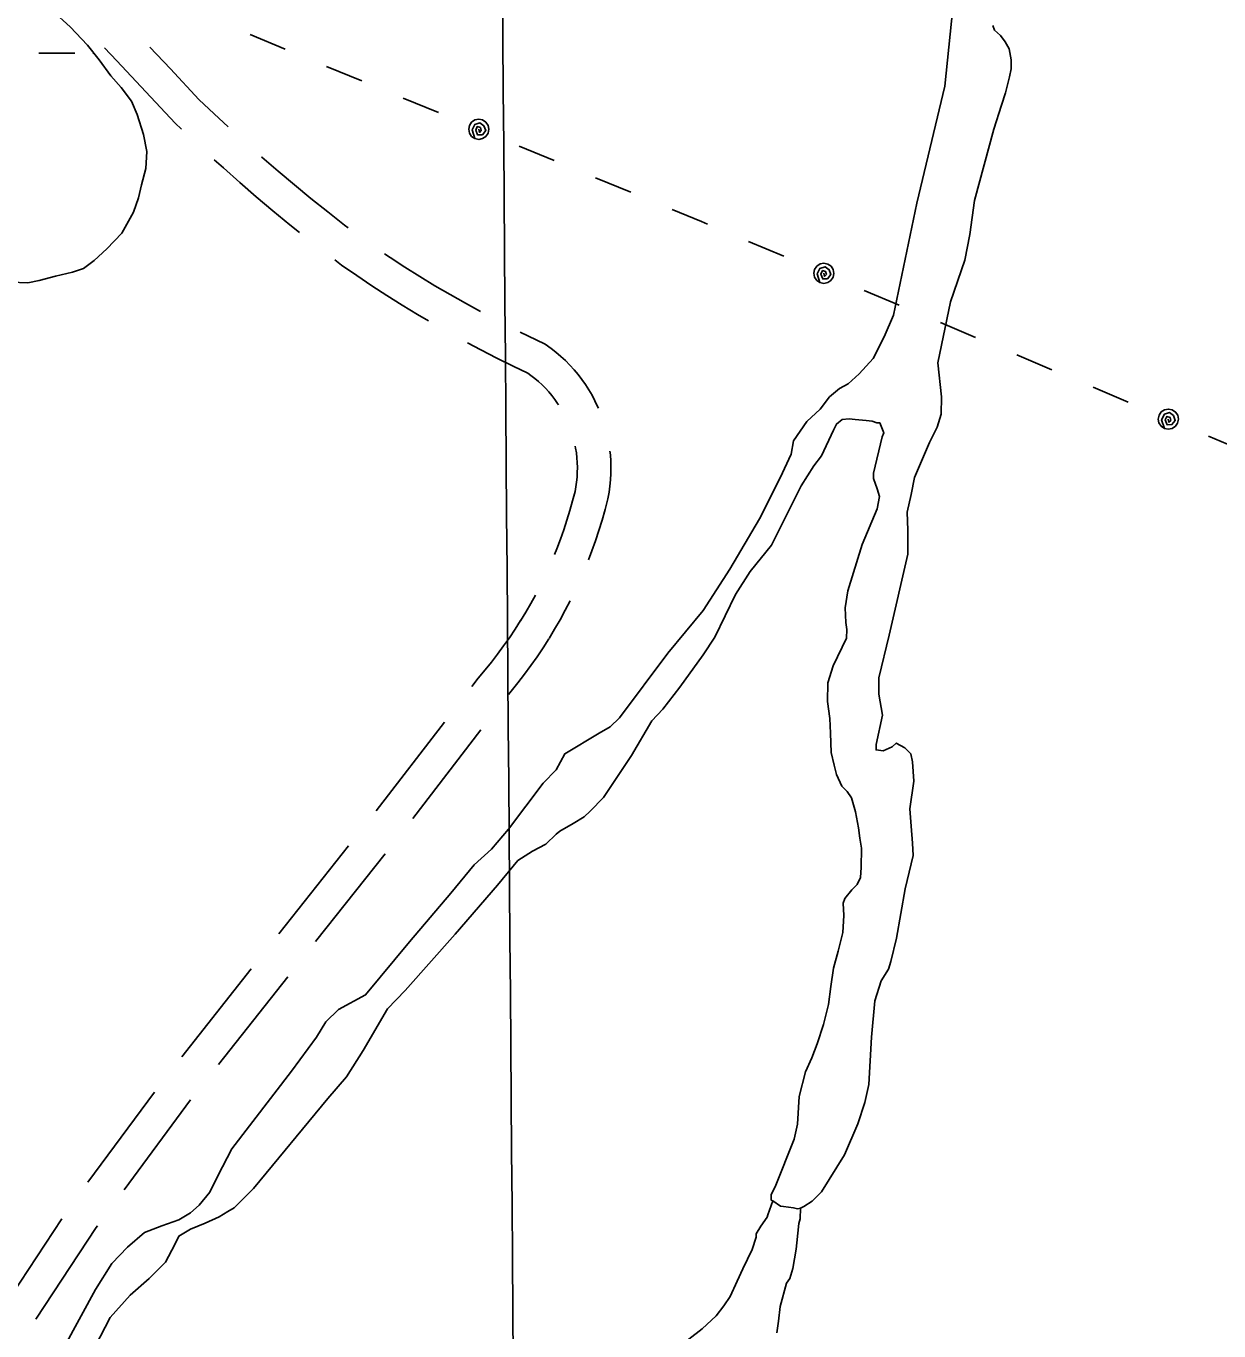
# Model space of a CAD drawing. Extents: x 3535183 to 3573198, y 534952 to 560562.
# Drawn here: x 3565250 to 3566315, y 549671 to 550836 of the extents above; entities that cross this region are included whole.
import ezdxf

# ---------------------------------------------------------------- set-up
doc = ezdxf.new("R2010")
doc.units = 0
for name, color, linetype in [('V-GRID-MAJR', 7, 'Continuous'), ('V-ROAD-CNTR', 7, 'Continuous'), ('V-TOPO-SHOR', 7, 'Continuous'), ('V-UTIL-LINE', 7, 'Continuous'), ('V-WETL-SWMP', 7, 'Continuous')]:
    doc.layers.add(name, color=color, linetype=linetype)

msp = doc.modelspace()

# ---------------------------------------------------------------- linework, layer by layer
at = {"layer": 'V-GRID-MAJR'}
msp.add_spline([(3565756.701, 540552.2170000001), (3565709.113, 546611.128), (3565661.509, 552671.9720000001), (3565613.9050000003, 558732.832), (3565613.89, 558734.748)], degree=3, dxfattribs=at)
at = {"layer": 'V-ROAD-CNTR'}
for p, q in [((3565563.0147500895, 550135.2856770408), (3565623.888409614, 550214.6220909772)), ((3565595.562497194, 550128.4229581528), (3565656.4361541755, 550207.7593687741)), ((3565476.0899431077, 550025.5408651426), (3565538.2135872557, 550103.9031326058)), ((3565508.820266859, 550018.535860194), (3565570.9439110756, 550096.8981277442)), ((3565389.2192330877, 549915.752618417), (3565451.2572006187, 549994.1827233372)), ((3565421.9368532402, 549908.7576723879), (3565483.9748205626, 549987.1877770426)), ((3565305.479008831, 549803.5738690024), (3565364.8297948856, 549884.0555336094)), ((3565337.812264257, 549796.872392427), (3565397.163040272, 549877.3540434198))]:
    msp.add_line(p, q, dxfattribs=at)
for points in [[(3565388.9406372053, 550744.0746080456), (3565383.2688298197, 550749.4755957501), (3565357.1841747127, 550777.5159177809), (3565331.261271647, 550805.014681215), (3565320.1545595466, 550816.6416358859)], [(3565430.699139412, 550746.0211147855), (3565418.2102915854, 550757.6284280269), (3565404.6151701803, 550770.5744042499), (3565379.0818252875, 550798.0220822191), (3565360.7744398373, 550817.4423786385)], [(3565494.277315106, 550651.9269376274), (3565485.735268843, 550658.7747405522), (3565470.6680737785, 550671.1587918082), (3565455.754767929, 550683.7231560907), (3565440.9914081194, 550696.470623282), (3565426.387273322, 550709.3959942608), (3565418.209800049, 550716.8129716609)], [(3565537.787738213, 550655.9168514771), (3565534.6530244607, 550658.3074685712), (3565519.575114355, 550670.096589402), (3565504.6427311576, 550682.0672594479), (3565489.8579262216, 550694.2192081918), (3565475.223232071, 550706.5488439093), (3565460.7365918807, 550719.057376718), (3565460.4628531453, 550719.2996488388)], [(3565655.9785805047, 550581.1274509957), (3565642.5136792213, 550588.5349319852), (3565628.864696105, 550596.3043379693), (3565615.32756476, 550604.2713599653), (3565601.9083087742, 550612.4323981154), (3565588.6112278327, 550620.7862236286), (3565575.435065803, 550629.3346027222), (3565570.3639307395, 550632.72992505)], [(3565609.6006602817, 550572.8318812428), (3565599.9244352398, 550578.5266400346), (3565586.133691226, 550586.9136018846), (3565572.4667721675, 550595.4997763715), (3565558.924934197, 550604.2853972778), (3565545.5141903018, 550613.2644123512), (3565532.033351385, 550622.5768001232), (3565525.811870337, 550627.321469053)], [(3565761.30126235, 550494.9220892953), (3565760.675412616, 550496.3855014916), (3565758.261122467, 550501.4359172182), (3565755.63661081, 550506.38406264), (3565752.805984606, 550511.2151632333), (3565749.7781872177, 550515.9240693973), (3565746.554505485, 550520.5021256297), (3565743.1408451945, 550524.9424760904), (3565739.5456796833, 550529.2312281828), (3565735.774529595, 550533.3707074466), (3565731.828035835, 550537.348773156), (3565727.722852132, 550541.1533304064), (3565723.4639555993, 550544.7838651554), (3565719.0530714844, 550548.2345874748), (3565713.6737543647, 550552.0896981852), (3565698.196255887, 550559.4672160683), (3565691.5152995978, 550562.7725805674)], [(3565725.764563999, 550497.8012747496), (3565724.885812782, 550499.1679306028), (3565722.387494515, 550502.7158743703), (3565719.7431548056, 550506.1555239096), (3565716.952320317, 550509.4847718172), (3565714.027470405, 550512.6952925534), (3565710.973964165, 550515.773226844), (3565707.7871478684, 550518.7266695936), (3565704.4820444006, 550521.5441348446), (3565701.0649285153, 550524.2174125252), (3565698.3622456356, 550526.1543018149), (3565685.089744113, 550532.4807839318), (3565670.6254687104, 550539.6369005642), (3565656.2623757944, 550546.999886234), (3565644.4816082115, 550553.2588902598)], [(3565722.021806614, 550364.2009103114), (3565724.1321541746, 550369.3743380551), (3565727.345130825, 550377.7980419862), (3565730.3688314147, 550386.2908140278), (3565733.199531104, 550394.8513433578), (3565735.8368192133, 550403.4716896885), (3565738.278963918, 550412.1483387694), (3565740.437795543, 550420.5436921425), (3565741.190514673, 550424.6165444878), (3565741.802900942, 550428.9163522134), (3565742.2312656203, 550433.2305341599), (3565742.4787044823, 550437.5698948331), (3565742.546849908, 550441.9119815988), (3565742.4307413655, 550446.2499015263), (3565742.1338082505, 550450.5798850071), (3565741.654579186, 550454.8920736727), (3565740.9936346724, 550459.1873387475), (3565740.6479514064, 550460.9467871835)], [(3565752.4329966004, 550359.3924150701), (3565755.494869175, 550367.4199580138), (3565758.7451685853, 550376.5491859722), (3565761.788468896, 550385.7526566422), (3565764.6231807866, 550395.0183103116), (3565767.2490360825, 550404.3476612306), (3565769.750204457, 550414.0743078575), (3565770.8034853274, 550419.7734555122), (3565771.593099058, 550425.3176477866), (3565772.1467343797, 550430.8934658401), (3565772.465295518, 550436.4801051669), (3565772.5531500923, 550442.0780184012), (3565772.4032586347, 550447.6780984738), (3565772.0201917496, 550453.2641149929), (3565771.6663561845, 550456.447990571)], [(3565691.6733986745, 550304.8821298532), (3565696.4352227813, 550312.7383049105), (3565700.9354570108, 550320.5529790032), (3565705.0135659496, 550328.0163275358)], [(3565717.3286013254, 550289.3318701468), (3565722.264777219, 550297.4756950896), (3565727.1005429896, 550305.8730209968), (3565731.748494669, 550314.3792389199), (3565736.1416389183, 550322.8761280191)], [(3565648.2378734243, 550246.3566565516), (3565654.0069594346, 550253.875484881), (3565660.179175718, 550261.1624977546), (3565665.851738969, 550268.1700652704), (3565671.362828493, 550275.3042178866), (3565676.713471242, 550282.5605029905), (3565681.8983369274, 550289.9359262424), (3565686.915963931, 550297.4276693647), (3565691.853082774, 550305.1711298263)], [(3565680.9965436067, 550239.3235618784), (3565683.286824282, 550242.0275022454), (3565689.384261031, 550249.5599347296), (3565695.309171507, 550257.2297821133), (3565701.060528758, 550265.0294970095), (3565706.6356630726, 550272.9600737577), (3565712.030036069, 550281.0143306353), (3565717.148917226, 550289.0428701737)], [(3565226.9932849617, 549687.6867353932), (3565230.0588628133, 549691.8810825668), (3565282.219570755, 549771.0457984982)], [(3565258.9704082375, 549681.2342819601), (3565312.942532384, 549763.1481984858), (3565314.071953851, 549764.6797320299)]]:
    msp.add_lwpolyline(points, dxfattribs=at)
at = {"layer": 'V-TOPO-SHOR'}
for points in [[(3566078.99, 550863.941), (3566070.779, 550782.344), (3566045.794, 550678.0380000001), (3566024.992, 550577.849), (3566016.546, 550558.537), (3566006.718, 550539.232), (3566000.4390000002, 550532.357), (3565994.159, 550525.484), (3565984.407, 550516.561), (3565976.7660000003, 550512.465), (3565967.714, 550504.9180000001), (3565959.329, 550493.908), (3565947.483, 550482.922), (3565935.595, 550465.709), (3565933.432, 550453.962), (3565923.5870000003, 550432.583), (3565905.327, 550396.04), (3565878.703, 550351.257), (3565854.904, 550314.063), (3565823.485, 550276.234), (3565780.1580000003, 550218.4230000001), (3565771.794, 550210.18), (3565762.066, 550204.716), (3565731.483, 550186.257), (3565723.764, 550171.782), (3565711.914, 550160.104), (3565681.164, 550118.811)], [(3565956.835, 549927.183), (3565951.899, 549914.762), (3565946.271, 549902.3470000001), (3565940.573, 549880.245), (3565939.007, 549855.346), (3565936.144, 549842.218), (3565919.221, 549799.439), (3565915.711, 549792.546), (3565915.676, 549787.7), (3565917.054, 549787), (3565923.938, 549782.105), (3565926.7060000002, 549782.085), (3565935.691, 549780.635), (3565939.146, 549779.9180000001), (3565941.919, 549780.59), (3565944.696, 549781.954), (3565952.343, 549786.74), (3565960.7090000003, 549794.983), (3565981.019, 549828.05), (3565992.986, 549855.643), (3565999.355, 549874.9720000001), (3566002.931, 549890.86), (3566005.3170000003, 549933.055), (3566008.323, 549965.557), (3566013.99, 549983.507), (3566020.294, 549993.8420000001), (3566022.4220000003, 550000.745), (3566027.417, 550021.4670000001), (3566035.353, 550065.698), (3566042.49, 550095.402), (3566041.88, 550106.478), (3566040.608, 550121.711), (3566039.3340000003, 550136.944), (3566042.978, 550161.829), (3566041.72, 550179.139), (3566040.389, 550186.069), (3566034.892, 550191.644), (3566027.31, 550195.852), (3566023.827, 550192.4180000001), (3566015.498, 550189.018), (3566009.276, 550189.755), (3566009.311, 550194.601), (3566015.039, 550220.852), (3566011.717, 550239.563), (3566011.823, 550254.093), (3566021.097, 550292.086), (3566037.544, 550364.6240000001), (3566037.702, 550386.075), (3566037.126, 550401.9940000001), (3566040.702, 550417.884), (3566043.5840000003, 550433.086), (3566056.957, 550464.128), (3566063.98, 550477.917), (3566067.5270000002, 550489.654), (3566067.6380000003, 550504.877), (3566064.4020000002, 550535.349), (3566075.873, 550589.933), (3566088.603, 550627.206), (3566092.92, 550650.011), (3566097.2970000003, 550680.428), (3566114.3710000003, 550743.965), (3566121.447, 550765.3640000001), (3566124.988, 550776.411), (3566128.5530000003, 550790.917), (3566129.989, 550797.825), (3566130.0500000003, 550806.13), (3566128.045, 550815.831), (3566124.631, 550822.086), (3566120.521, 550827.65), (3566115.018, 550832.537), (3566113.666, 550836.698)], [(3565307.639, 549648.917), (3565325.188, 549682.6950000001), (3565343.325, 549702.63), (3565360.043, 549717.732), (3565374.682, 549732.156), (3565383.102, 549748.01), (3565386.6180000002, 549755.598), (3565397.042, 549761.75), (3565410.23, 549767.187), (3565422.7260000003, 549772.631), (3565430.3740000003, 549777.419), (3565435.934, 549780.839), (3565442.207, 549787.02), (3565453.36, 549798.012), (3565519.6890000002, 549878.488), (3565536.44, 549897.741), (3565551.142, 549921.16), (3565572.867, 549958.37), (3565588.903, 549974.861), (3565633.56, 550025.047), (3565671.2490000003, 550069.061), (3565689.403, 550091.0700000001), (3565702.61, 550099.277), (3565714.419, 550105.419), (3565723.481, 550114.348), (3565726.963, 550117.09), (3565738.776, 550123.924), (3565748.5100000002, 550130.081), (3565754.0810000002, 550134.883), (3565765.934, 550147.253), (3565790.983, 550184.852), (3565808.926, 550215.7220000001), (3565818.828, 550226.167), (3565833.92, 550245.709), (3565854.889, 550274.618), (3565865.3850000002, 550290.458), (3565883.6550000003, 550328.385), (3565896.955, 550349.047), (3565915.811, 550372.437), (3565942.497, 550425.523), (3565953.699, 550443.435), (3565960.685, 550452.379), (3565971.232, 550475.136), (3565974.04, 550480.651), (3565978.914, 550484.768), (3565985.146, 550485.415), (3565990.6780000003, 550484.682), (3566000.361, 550483.92), (3566005.89, 550483.187), (3566010.031, 550481.772), (3566012.8000000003, 550481.751), (3566016.194, 550472.732), (3566014.785, 550469.281), (3566006.935, 550436.816), (3566006.9, 550431.9720000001), (3566010.294, 550422.951), (3566012.319, 550416.0160000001), (3566010.16, 550404.959), (3565996.781, 550373.225), (3565984.022, 550331.801), (3565981.832, 550316.5920000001), (3565982.4280000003, 550303.4400000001), (3565983.076, 550297.208), (3565983.018, 550289.595), (3565971.072, 550264.772), (3565966.1180000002, 550249.584), (3565965.995, 550232.976), (3565967.9590000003, 550217.7390000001), (3565968.555, 550204.587), (3565969.1210000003, 550187.281), (3565971.808, 550176.191), (3565973.823, 550167.873), (3565978.591, 550157.456), (3565983.397, 550152.578), (3565987.5100000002, 550147.012), (3565990.879, 550134.531), (3565993.539, 550119.98), (3565994.858, 550110.975), (3565996.1750000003, 550101.97), (3565996.048, 550084.67), (3565995.292, 550075.68), (3565992.478, 550069.4720000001), (3565987.598, 550064.664), (3565981.3140000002, 550057.098), (3565979.899, 550052.955), (3565980.512, 550041.88), (3565979.707, 550026.6630000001), (3565975.435, 550010.084), (3565971.171, 549994.892), (3565968.973, 549978.301), (3565966.7800000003, 549962.401), (3565962.495, 549944.442), (3565956.835, 549927.183)], [(3565681.164, 550118.811), (3565665.81, 550100.932), (3565650.485, 550087.204), (3565629.538, 550061.753), (3565592.545, 550018.43), (3565553.444, 549970.968), (3565529.13, 549957.998), (3565517.9790000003, 549947.008), (3565509.574, 549933.229), (3565487.208, 549902.9450000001), (3565434.105, 549833.444), (3565421.473, 549809.317), (3565414.446, 549794.837), (3565404.673, 549783.143), (3565397.012, 549776.281), (3565386.585, 549770.128), (3565371.322, 549764.705), (3565356.054, 549758.59), (3565340.735, 549745.554), (3565326.788, 549731.1240000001), (3565312.085, 549707.703), (3565284.728, 549657.388)], [(3565833.008, 549656.206), (3565853.89, 549672.662), (3565866.432, 549684.332), (3565873.415, 549693.277), (3565879.0130000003, 549701.541), (3565885.343, 549715.334), (3565890.2660000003, 549726.3690000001), (3565898.696, 549743.607), (3565902.239, 549754.654), (3565902.259, 549757.421), (3565906.4620000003, 549764.31), (3565912.057, 549772.574), (3565912.7660000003, 549774.644), (3565917.054, 549787)], [(3565920.802, 549669.264), (3565922.262, 549679.633), (3565923.7430000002, 549692.7710000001), (3565929.43, 549713.4890000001), (3565932.228, 549717.622), (3565935.062, 549726.596), (3565937.9560000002, 549743.873), (3565938.6890000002, 549749.405), (3565940.201, 549766.694), (3565941.614, 549770.835), (3565941.919, 549780.59)]]:
    msp.add_lwpolyline(points, dxfattribs=at)
at = {"layer": 'V-UTIL-LINE'}
for points in [[(3565481.70199822, 550815.4583427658), (3565450.2870610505, 550828.4623167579)], [(3565550.0748614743, 550787.1563993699), (3565518.659924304, 550800.1603733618)], [(3565618.4487247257, 550758.8544559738), (3565587.0337875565, 550771.858429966)], [(3565654.4806526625, 550743.938485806), (3565655.0886514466, 550741.1264914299), (3565656.669648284, 550742.8334880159), (3565656.02164958, 550745.5024826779), (3565653.209655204, 550746.3154810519), (3565651.7626580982, 550743.2414872), (3565653.4516547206, 550738.8684959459), (3565657.715646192, 550739.0274956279), (3565660.703640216, 550742.864487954), (3565659.1636432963, 550747.175479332), (3565655.502650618, 550749.7414742), (3565650.89165984, 550748.325477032), (3565648.4906646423, 550743.3704869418), (3565651.038659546, 550735.623502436), (3565654.482652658, 550734.9385038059), (3565657.92664577, 550735.624502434), (3565660.84663993, 550737.5764985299), (3565662.79663603, 550740.4964926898), (3565663.4806346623, 550743.9404858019), (3565662.794636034, 550747.3854789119), (3565660.843639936, 550750.3044730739), (3565657.9226457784, 550752.254469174), (3565654.4786526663, 550752.9384678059), (3565651.0346595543, 550752.2534691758), (3565648.115665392, 550750.30147308), (3565646.1646692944, 550747.38147892), (3565645.480670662, 550743.9364858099), (3565646.16666929, 550740.492492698), (3565648.1186653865, 550737.5734985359), (3565651.038659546, 550735.623502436)], [(3565721.933517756, 550716.018541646), (3565690.5185805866, 550729.0225156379)], [(3565790.3073810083, 550687.7155982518), (3565758.892443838, 550700.719572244)], [(3565858.662244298, 550659.37165494), (3565853.373254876, 550661.6106504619), (3565827.265307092, 550672.4176288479)], [(3565926.8101080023, 550630.5297126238), (3565895.4991706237, 550643.7816861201)], [(3565962.7230361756, 550615.330743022), (3565963.3080350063, 550612.5137486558), (3565964.9030318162, 550614.2077452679), (3565964.27603307, 550616.8817399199), (3565961.470038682, 550617.7177382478), (3565959.9990416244, 550614.6547443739), (3565961.653038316, 550610.2677531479), (3565965.918029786, 550610.3937528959), (3565968.9370237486, 550614.20674527), (3565967.43102676, 550618.5307366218), (3565963.79103404, 550621.1247314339), (3565959.1680432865, 550619.7447341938), (3565956.7290481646, 550614.8097440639), (3565959.215043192, 550607.042759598), (3565962.654036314, 550606.3307610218), (3565966.103029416, 550606.9897597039), (3565969.0380235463, 550608.9177558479), (3565971.0110196, 550611.8227500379), (3565971.723018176, 550615.26174316), (3565971.064019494, 550618.7107362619), (3565969.135023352, 550621.645730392), (3565966.2310291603, 550623.618726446), (3565962.7920360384, 550624.3307250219), (3565959.343042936, 550623.6717263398), (3565956.4080488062, 550621.742730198), (3565954.435052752, 550618.8387360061), (3565953.723054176, 550615.399742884), (3565954.3820528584, 550611.9507497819), (3565956.310049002, 550609.015755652), (3565959.215043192, 550607.042759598)], [(3566029.951901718, 550586.8767999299), (3565998.6409643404, 550600.1287734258)], [(3566098.099765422, 550558.0348576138), (3566066.788828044, 550571.28683111)], [(3566166.246629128, 550529.192915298), (3566134.93569175, 550542.444888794)], [(3566234.3944928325, 550500.3509729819), (3566203.0835554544, 550513.602946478)], [(3566270.3074210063, 550485.1520033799), (3566270.8934198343, 550482.3350090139), (3566272.487416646, 550484.029005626), (3566271.8614178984, 550486.703000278), (3566269.054423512, 550487.538998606), (3566267.583426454, 550484.476004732), (3566269.237423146, 550480.089013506), (3566273.5034146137, 550480.215013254), (3566276.522408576, 550484.0280056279), (3566275.016411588, 550488.3509969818), (3566271.3754188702, 550490.945991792), (3566266.753428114, 550489.5659945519), (3566264.313432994, 550484.631004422), (3566266.7994280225, 550476.863019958), (3566270.238421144, 550476.1520213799), (3566273.687414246, 550476.8100200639), (3566276.6224083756, 550478.739016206), (3566278.5954044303, 550481.644010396), (3566279.307403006, 550485.08200352), (3566278.648404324, 550488.53199662), (3566276.7204081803, 550491.4669907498), (3566273.81541399, 550493.439986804), (3566270.376420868, 550494.1509853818), (3566266.927427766, 550493.4929866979), (3566263.9924336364, 550491.563990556), (3566262.019437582, 550488.6589963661), (3566261.307439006, 550485.2210032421), (3566261.966437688, 550481.7710101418), (3566263.8954338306, 550478.836016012), (3566266.7994280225, 550476.863019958)], [(3566337.53528655, 550456.6940602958), (3566334.5362925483, 550457.9680577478), (3566306.226349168, 550469.9500337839)]]:
    msp.add_lwpolyline(points, dxfattribs=at)
at = {"layer": 'V-WETL-SWMP'}
for p, q in [((3565261.758674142, 550811.9453181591), (3565293.758674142, 550811.9453181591)), ((3565309.758674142, 550811.9453181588), (3565310.665600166, 550811.9453181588))]:
    msp.add_line(p, q, dxfattribs=at)
msp.add_lwpolyline([(3565273.865, 550849.778), (3565289.681, 550835.455), (3565304.9930000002, 550819.177), (3565315.4280000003, 550805.8740000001), (3565325.856, 550791.591), (3565335.088, 550781.235), (3565344.307, 550769.165), (3565349.363, 550757.126), (3565355.11, 550739.203), (3565357.94, 550724.241), (3565357.092, 550708.816), (3565353.312, 550694.392), (3565350.531, 550682.655), (3565346.029, 550669.951), (3565335.6040000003, 550651.167), (3565322.275, 550637.303), (3565311.176, 550626.852), (3565301.5700000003, 550619.574), (3565291.748, 550616.2170000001), (3565276.535, 550612.655), (3565262.056, 550608.8420000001), (3565251.753, 550606.713), (3565236.572, 550607.559)], dxfattribs=at)

doc.saveas('drawing.dxf')
